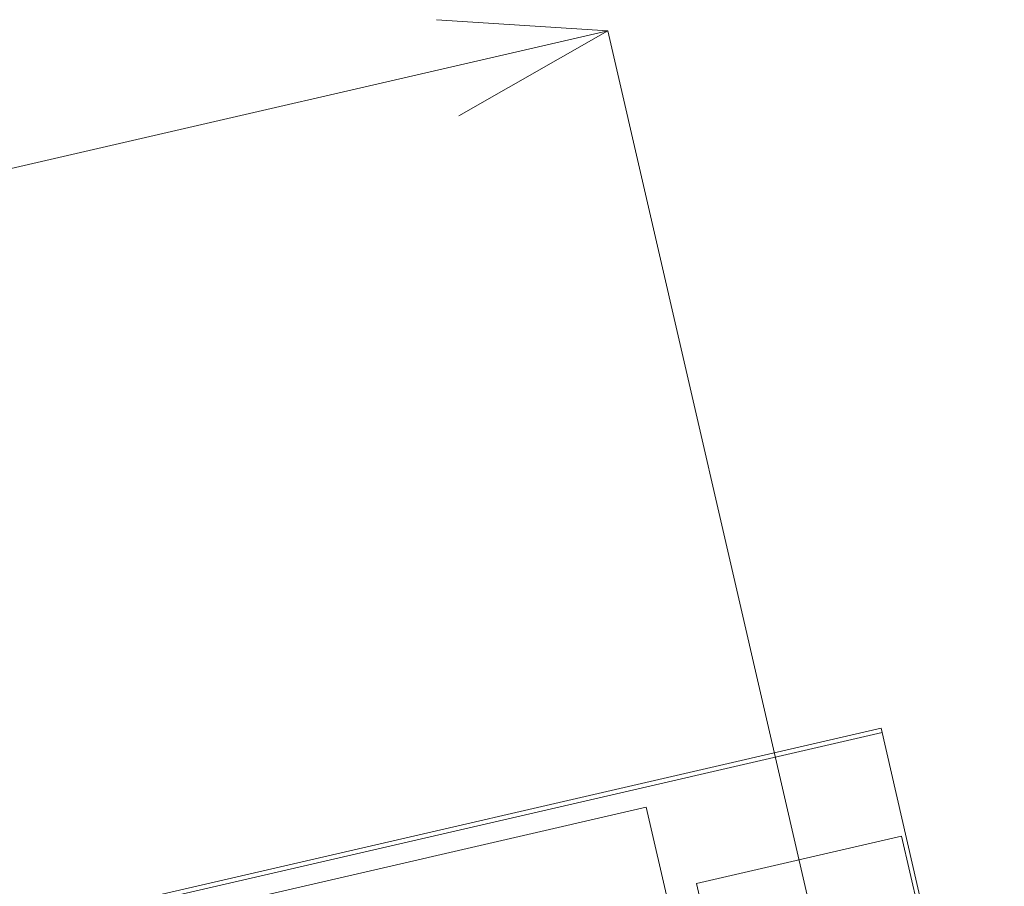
# Model space of a CAD drawing. Header units: millimetres. Extents: x -4738 to 65662, y -68080 to 6847.
# Tile 992 of 1056: x 39822 to 40721, y 3597 to 4387. Entities that reach past the tile are written whole.
import ezdxf

# ---------------------------------------------------------------- set-up
doc = ezdxf.new("R2010")
doc.units = ezdxf.units.MM
doc.layers.add('COTAS_P', color=1, linetype='Continuous', lineweight=0)
doc.layers.add('lateral_C03', color=7, linetype='Continuous', lineweight=0)
doc.dimstyles.new('R19_100', dxfattribs={"dimtxt": 250, "dimasz": 150, "dimexe": 150, "dimexo": 80, "dimgap": 100, "dimtad": 1, "dimtih": 1, "dimtoh": 1, "dimdsep": 46, "dimcen": 0.09, "dimadec": 0, "dimazin": 0, "dimtfac": 1, "dimtdec": 4, "dimtofl": 0, "dimtmove": 0, "dimatfit": 3, "dimfxl": 1, "dimtolj": 1, "dimtzin": 0, "dimarcsym": 0})

# ---------------------------------------------------------------- blocks, each defined once
blk = doc.blocks.new('DIM_R30_10')
at = {"layer": 'COTAS_P'}
for p, q in [((40359.02, 4377.01), (40202.74, 4387.17)), ((28860.43, 1727.01), (40359.02, 4377.01)), ((40359.02, 4377.01), (40222.95, 4299.47)), ((40561.13, 3500), (40359.02, 4377.01)), ((28860.43, 1727.01), (28996.49, 1804.55)), ((29062.55, 850), (28860.43, 1727.01)), ((28860.43, 1727.01), (29016.7, 1716.85))]:
    blk.add_line(p, q, dxfattribs=at)
blk.add_text('11800 P', height=250, rotation=12.97796, dxfattribs=at).set_placement((34587.26, 3149.46))

msp = doc.modelspace()

# ---------------------------------------------------------------- linework, layer by layer
at = {"layer": 'lateral_C03'}
for p, q in [((28914.796, 1045.821), (40608.274, 3740.736)), ((28915.695, 1041.923), (40609.173, 3736.838)), ((40720.563, 3253.508), (40608.274, 3740.736)), ((40609.173, 3736.838), (40608.274, 3740.736)), ((29046.416, 1053.578), (40393.962, 3668.768)), ((40416.869, 3569.374), (40393.962, 3668.768)), ((40439.739, 3599.273), (40626.834, 3642.392)), ((40686.796, 3382.212), (40626.834, 3642.392)), ((40439.739, 3599.273), (40499.7, 3339.093))]:
    msp.add_line(p, q, dxfattribs=at)

# ---------------------------------------------------------------- dimensions: what is measured, and where the dimension line sits
at = {"layer": 'COTAS_P'}
dim = msp.add_aligned_dim(p1=(29062.547, 850), p2=(40561.134, 3500), distance=900, text='<> P', dimstyle='R19_100', dxfattribs=at)
dim.commit()
dim.dimension.update_dxf_attribs({"geometry": 'DIM_R30_10', "text_midpoint": (34609.722, 3052.011)})

doc.saveas('drawing.dxf')
